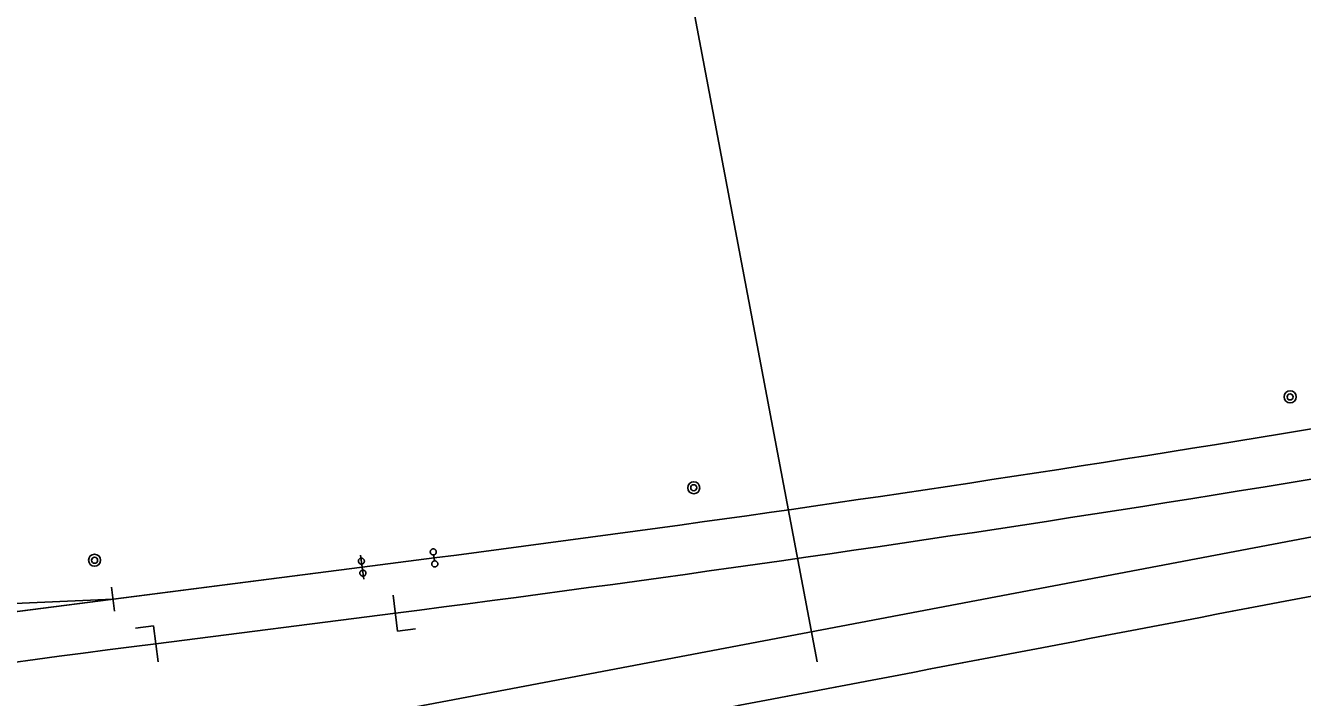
# Model space of a CAD drawing. Extents: x 6540402 to 6566579, y 5525343 to 5532423.
# Drawn here: x 6558248.7 to 6558354.5, y 5528837.2 to 5528892.8 of the extents above; entities that cross this region are included whole.
import ezdxf

# ---------------------------------------------------------------- set-up
doc = ezdxf.new("R2010")
doc.units = 0
for name, color, linetype in [('IR_ps_geometria', 7, 'Continuous'), ('TOR_PS_ODW-studnie betonowe', 7, 'Continuous'), ('TOR_PS_OPIS_T-opisy dodatkowe', 7, 'Continuous'), ('TOR_PS_OPIS_T-symbole geometrii', 7, 'Continuous'), ('TOR_PS_T-rozjazdy projektowane', 7, 'Continuous'), ('TOR_PS_T-tory projektowane', 7, 'Continuous')]:
    doc.layers.add(name, color=color, linetype=linetype)

msp = doc.modelspace()

# ---------------------------------------------------------------- linework, layer by layer
at = {"layer": 'IR_ps_geometria'}
for points in [[(6558282.53, 5528848.78), (6558282.56, 5528848.53), (6558282.6, 5528848.54), (6558282.63, 5528848.53), (6558282.66, 5528848.53), (6558282.69, 5528848.52), (6558282.72, 5528848.5), (6558282.75, 5528848.48), (6558282.77, 5528848.46), (6558282.79, 5528848.44), (6558282.81, 5528848.41), (6558282.83, 5528848.38), (6558282.84, 5528848.35), (6558282.84, 5528848.32), (6558282.85, 5528848.28), (6558282.84, 5528848.25), (6558282.84, 5528848.22), (6558282.83, 5528848.19), (6558282.81, 5528848.16), (6558282.79, 5528848.13), (6558282.77, 5528848.11), (6558282.75, 5528848.09), (6558282.72, 5528848.07), (6558282.69, 5528848.05), (6558282.66, 5528848.04), (6558282.63, 5528848.04), (6558282.6, 5528848.04), (6558282.56, 5528848.04), (6558282.53, 5528848.04), (6558282.5, 5528848.05), (6558282.47, 5528848.07), (6558282.44, 5528848.09), (6558282.42, 5528848.11), (6558282.4, 5528848.13), (6558282.38, 5528848.16), (6558282.36, 5528848.19), (6558282.35, 5528848.22), (6558282.35, 5528848.25), (6558282.35, 5528848.29), (6558282.35, 5528848.32), (6558282.35, 5528848.35), (6558282.37, 5528848.38), (6558282.38, 5528848.41), (6558282.4, 5528848.44), (6558282.42, 5528848.46), (6558282.44, 5528848.48), (6558282.47, 5528848.5), (6558282.5, 5528848.52), (6558282.53, 5528848.53), (6558282.56, 5528848.53), (6558282.5, 5528849.03), (6558282.47, 5528849.03), (6558282.44, 5528849.03), (6558282.4, 5528849.04), (6558282.37, 5528849.05), (6558282.34, 5528849.06), (6558282.32, 5528849.08), (6558282.29, 5528849.1), (6558282.27, 5528849.13), (6558282.25, 5528849.15), (6558282.24, 5528849.18), (6558282.23, 5528849.21), (6558282.22, 5528849.25), (6558282.22, 5528849.28), (6558282.22, 5528849.31), (6558282.23, 5528849.34), (6558282.24, 5528849.37), (6558282.25, 5528849.4), (6558282.27, 5528849.43), (6558282.29, 5528849.45), (6558282.32, 5528849.48), (6558282.34, 5528849.49), (6558282.37, 5528849.51), (6558282.4, 5528849.52), (6558282.44, 5528849.52), (6558282.47, 5528849.53), (6558282.5, 5528849.52), (6558282.53, 5528849.52), (6558282.57, 5528849.51), (6558282.59, 5528849.49), (6558282.62, 5528849.47), (6558282.65, 5528849.45), (6558282.67, 5528849.43), (6558282.69, 5528849.4), (6558282.7, 5528849.37), (6558282.71, 5528849.34), (6558282.72, 5528849.31), (6558282.72, 5528849.28), (6558282.72, 5528849.24), (6558282.71, 5528849.21), (6558282.7, 5528849.18), (6558282.68, 5528849.15), (6558282.67, 5528849.12), (6558282.64, 5528849.1), (6558282.62, 5528849.08), (6558282.59, 5528849.06), (6558282.56, 5528849.05), (6558282.53, 5528849.04), (6558282.5, 5528849.03)], [(6558282.53, 5528848.78), (6558282.56, 5528848.53), (6558282.6, 5528848.54), (6558282.63, 5528848.53), (6558282.66, 5528848.53), (6558282.69, 5528848.52), (6558282.72, 5528848.5), (6558282.75, 5528848.48), (6558282.77, 5528848.46), (6558282.79, 5528848.44), (6558282.81, 5528848.41), (6558282.83, 5528848.38), (6558282.84, 5528848.35), (6558282.84, 5528848.32), (6558282.85, 5528848.28), (6558282.84, 5528848.25), (6558282.84, 5528848.22), (6558282.83, 5528848.19), (6558282.81, 5528848.16), (6558282.79, 5528848.13), (6558282.77, 5528848.11), (6558282.75, 5528848.09), (6558282.72, 5528848.07), (6558282.69, 5528848.05), (6558282.66, 5528848.04), (6558282.63, 5528848.04), (6558282.6, 5528848.04), (6558282.56, 5528848.04), (6558282.53, 5528848.04), (6558282.5, 5528848.05), (6558282.47, 5528848.07), (6558282.44, 5528848.09), (6558282.42, 5528848.11), (6558282.4, 5528848.13), (6558282.38, 5528848.16), (6558282.36, 5528848.19), (6558282.35, 5528848.22), (6558282.35, 5528848.25), (6558282.35, 5528848.29), (6558282.35, 5528848.32), (6558282.35, 5528848.35), (6558282.37, 5528848.38), (6558282.38, 5528848.41), (6558282.4, 5528848.44), (6558282.42, 5528848.46), (6558282.44, 5528848.48), (6558282.47, 5528848.5), (6558282.5, 5528848.52), (6558282.53, 5528848.53), (6558282.56, 5528848.53), (6558282.5, 5528849.03), (6558282.47, 5528849.03), (6558282.44, 5528849.03), (6558282.4, 5528849.04), (6558282.37, 5528849.05), (6558282.34, 5528849.06), (6558282.32, 5528849.08), (6558282.29, 5528849.1), (6558282.27, 5528849.13), (6558282.25, 5528849.15), (6558282.24, 5528849.18), (6558282.23, 5528849.21), (6558282.22, 5528849.25), (6558282.22, 5528849.28), (6558282.22, 5528849.31), (6558282.23, 5528849.34), (6558282.24, 5528849.37), (6558282.25, 5528849.4), (6558282.27, 5528849.43), (6558282.29, 5528849.45), (6558282.32, 5528849.48), (6558282.34, 5528849.49), (6558282.37, 5528849.51), (6558282.4, 5528849.52), (6558282.44, 5528849.52), (6558282.47, 5528849.53), (6558282.5, 5528849.52), (6558282.53, 5528849.52), (6558282.57, 5528849.51), (6558282.59, 5528849.49), (6558282.62, 5528849.47), (6558282.65, 5528849.45), (6558282.67, 5528849.43), (6558282.69, 5528849.4), (6558282.7, 5528849.37), (6558282.71, 5528849.34), (6558282.72, 5528849.31), (6558282.72, 5528849.28), (6558282.72, 5528849.24), (6558282.71, 5528849.21), (6558282.7, 5528849.18), (6558282.68, 5528849.15), (6558282.67, 5528849.12), (6558282.64, 5528849.1), (6558282.62, 5528849.08), (6558282.59, 5528849.06), (6558282.56, 5528849.05), (6558282.53, 5528849.04), (6558282.5, 5528849.03)], [(6558282.53, 5528848.78), (6558282.56, 5528848.53), (6558282.6, 5528848.54), (6558282.63, 5528848.53), (6558282.66, 5528848.53), (6558282.69, 5528848.52), (6558282.72, 5528848.5), (6558282.75, 5528848.48), (6558282.77, 5528848.46), (6558282.79, 5528848.44), (6558282.81, 5528848.41), (6558282.83, 5528848.38), (6558282.84, 5528848.35), (6558282.84, 5528848.32), (6558282.85, 5528848.28), (6558282.84, 5528848.25), (6558282.84, 5528848.22), (6558282.83, 5528848.19), (6558282.81, 5528848.16), (6558282.79, 5528848.13), (6558282.77, 5528848.11), (6558282.75, 5528848.09), (6558282.72, 5528848.07), (6558282.69, 5528848.05), (6558282.66, 5528848.04), (6558282.63, 5528848.04), (6558282.6, 5528848.04), (6558282.56, 5528848.04), (6558282.53, 5528848.04), (6558282.5, 5528848.05), (6558282.47, 5528848.07), (6558282.44, 5528848.09), (6558282.42, 5528848.11), (6558282.4, 5528848.13), (6558282.38, 5528848.16), (6558282.36, 5528848.19), (6558282.35, 5528848.22), (6558282.35, 5528848.25), (6558282.35, 5528848.29), (6558282.35, 5528848.32), (6558282.35, 5528848.35), (6558282.37, 5528848.38), (6558282.38, 5528848.41), (6558282.4, 5528848.44), (6558282.42, 5528848.46), (6558282.44, 5528848.48), (6558282.47, 5528848.5), (6558282.5, 5528848.52), (6558282.53, 5528848.53), (6558282.56, 5528848.53), (6558282.5, 5528849.03), (6558282.47, 5528849.03), (6558282.44, 5528849.03), (6558282.4, 5528849.04), (6558282.37, 5528849.05), (6558282.34, 5528849.06), (6558282.32, 5528849.08), (6558282.29, 5528849.1), (6558282.27, 5528849.13), (6558282.25, 5528849.15), (6558282.24, 5528849.18), (6558282.23, 5528849.21), (6558282.22, 5528849.25), (6558282.22, 5528849.28), (6558282.22, 5528849.31), (6558282.23, 5528849.34), (6558282.24, 5528849.37), (6558282.25, 5528849.4), (6558282.27, 5528849.43), (6558282.29, 5528849.45), (6558282.32, 5528849.48), (6558282.34, 5528849.49), (6558282.37, 5528849.51), (6558282.4, 5528849.52), (6558282.44, 5528849.52), (6558282.47, 5528849.53), (6558282.5, 5528849.52), (6558282.53, 5528849.52), (6558282.57, 5528849.51), (6558282.59, 5528849.49), (6558282.62, 5528849.47), (6558282.65, 5528849.45), (6558282.67, 5528849.43), (6558282.69, 5528849.4), (6558282.7, 5528849.37), (6558282.71, 5528849.34), (6558282.72, 5528849.31), (6558282.72, 5528849.28), (6558282.72, 5528849.24), (6558282.71, 5528849.21), (6558282.7, 5528849.18), (6558282.68, 5528849.15), (6558282.67, 5528849.12), (6558282.64, 5528849.1), (6558282.62, 5528849.08), (6558282.59, 5528849.06), (6558282.56, 5528849.05), (6558282.53, 5528849.04), (6558282.5, 5528849.03)], [(6558276.58, 5528848.02), (6558276.61, 5528847.77), (6558276.65, 5528847.77), (6558276.68, 5528847.77), (6558276.71, 5528847.76), (6558276.74, 5528847.75), (6558276.77, 5528847.74), (6558276.8, 5528847.72), (6558276.82, 5528847.7), (6558276.84, 5528847.67), (6558276.86, 5528847.65), (6558276.88, 5528847.62), (6558276.89, 5528847.59), (6558276.89, 5528847.55), (6558276.89, 5528847.52), (6558276.89, 5528847.49), (6558276.89, 5528847.46), (6558276.88, 5528847.43), (6558276.86, 5528847.4), (6558276.84, 5528847.37), (6558276.82, 5528847.34), (6558276.8, 5528847.32), (6558276.77, 5528847.3), (6558276.74, 5528847.29), (6558276.71, 5528847.28), (6558276.68, 5528847.27), (6558276.64, 5528847.27), (6558276.61, 5528847.27), (6558276.58, 5528847.28), (6558276.55, 5528847.29), (6558276.52, 5528847.31), (6558276.49, 5528847.32), (6558276.47, 5528847.35), (6558276.45, 5528847.37), (6558276.43, 5528847.4), (6558276.41, 5528847.43), (6558276.4, 5528847.46), (6558276.4, 5528847.49), (6558276.39, 5528847.52), (6558276.4, 5528847.55), (6558276.4, 5528847.59), (6558276.41, 5528847.62), (6558276.43, 5528847.65), (6558276.45, 5528847.67), (6558276.47, 5528847.7), (6558276.49, 5528847.72), (6558276.52, 5528847.74), (6558276.55, 5528847.75), (6558276.58, 5528847.76), (6558276.61, 5528847.77), (6558276.55, 5528848.27), (6558276.52, 5528848.26), (6558276.48, 5528848.27), (6558276.45, 5528848.27), (6558276.42, 5528848.28), (6558276.39, 5528848.3), (6558276.36, 5528848.32), (6558276.34, 5528848.34), (6558276.32, 5528848.36), (6558276.3, 5528848.39), (6558276.29, 5528848.42), (6558276.28, 5528848.45), (6558276.27, 5528848.48), (6558276.27, 5528848.51), (6558276.27, 5528848.55), (6558276.28, 5528848.58), (6558276.29, 5528848.61), (6558276.3, 5528848.64), (6558276.32, 5528848.67), (6558276.34, 5528848.69), (6558276.37, 5528848.71), (6558276.39, 5528848.73), (6558276.42, 5528848.74), (6558276.45, 5528848.76), (6558276.49, 5528848.76), (6558276.52, 5528848.76), (6558276.55, 5528848.76), (6558276.58, 5528848.75), (6558276.61, 5528848.74), (6558276.64, 5528848.73), (6558276.67, 5528848.71), (6558276.69, 5528848.69), (6558276.72, 5528848.66), (6558276.73, 5528848.64), (6558276.75, 5528848.61), (6558276.76, 5528848.58), (6558276.77, 5528848.55), (6558276.77, 5528848.51), (6558276.77, 5528848.48), (6558276.76, 5528848.45), (6558276.75, 5528848.42), (6558276.73, 5528848.39), (6558276.72, 5528848.36), (6558276.69, 5528848.34), (6558276.67, 5528848.31), (6558276.64, 5528848.3), (6558276.61, 5528848.28), (6558276.58, 5528848.27), (6558276.55, 5528848.27)], [(6558276.58, 5528848.02), (6558276.61, 5528847.77), (6558276.65, 5528847.77), (6558276.68, 5528847.77), (6558276.71, 5528847.76), (6558276.74, 5528847.75), (6558276.77, 5528847.74), (6558276.8, 5528847.72), (6558276.82, 5528847.7), (6558276.84, 5528847.67), (6558276.86, 5528847.65), (6558276.88, 5528847.62), (6558276.89, 5528847.59), (6558276.89, 5528847.55), (6558276.89, 5528847.52), (6558276.89, 5528847.49), (6558276.89, 5528847.46), (6558276.88, 5528847.43), (6558276.86, 5528847.4), (6558276.84, 5528847.37), (6558276.82, 5528847.34), (6558276.8, 5528847.32), (6558276.77, 5528847.3), (6558276.74, 5528847.29), (6558276.71, 5528847.28), (6558276.68, 5528847.27), (6558276.64, 5528847.27), (6558276.61, 5528847.27), (6558276.58, 5528847.28), (6558276.55, 5528847.29), (6558276.52, 5528847.31), (6558276.49, 5528847.32), (6558276.47, 5528847.35), (6558276.45, 5528847.37), (6558276.43, 5528847.4), (6558276.41, 5528847.43), (6558276.4, 5528847.46), (6558276.4, 5528847.49), (6558276.39, 5528847.52), (6558276.4, 5528847.55), (6558276.4, 5528847.59), (6558276.41, 5528847.62), (6558276.43, 5528847.65), (6558276.45, 5528847.67), (6558276.47, 5528847.7), (6558276.49, 5528847.72), (6558276.52, 5528847.74), (6558276.55, 5528847.75), (6558276.58, 5528847.76), (6558276.61, 5528847.77), (6558276.55, 5528848.27), (6558276.52, 5528848.26), (6558276.48, 5528848.27), (6558276.45, 5528848.27), (6558276.42, 5528848.28), (6558276.39, 5528848.3), (6558276.36, 5528848.32), (6558276.34, 5528848.34), (6558276.32, 5528848.36), (6558276.3, 5528848.39), (6558276.29, 5528848.42), (6558276.28, 5528848.45), (6558276.27, 5528848.48), (6558276.27, 5528848.51), (6558276.27, 5528848.55), (6558276.28, 5528848.58), (6558276.29, 5528848.61), (6558276.3, 5528848.64), (6558276.32, 5528848.67), (6558276.34, 5528848.69), (6558276.37, 5528848.71), (6558276.39, 5528848.73), (6558276.42, 5528848.74), (6558276.45, 5528848.76), (6558276.49, 5528848.76), (6558276.52, 5528848.76), (6558276.55, 5528848.76), (6558276.58, 5528848.75), (6558276.61, 5528848.74), (6558276.64, 5528848.73), (6558276.67, 5528848.71), (6558276.69, 5528848.69), (6558276.72, 5528848.66), (6558276.73, 5528848.64), (6558276.75, 5528848.61), (6558276.76, 5528848.58), (6558276.77, 5528848.55), (6558276.77, 5528848.51), (6558276.77, 5528848.48), (6558276.76, 5528848.45), (6558276.75, 5528848.42), (6558276.73, 5528848.39), (6558276.72, 5528848.36), (6558276.69, 5528848.34), (6558276.67, 5528848.31), (6558276.64, 5528848.3), (6558276.61, 5528848.28), (6558276.58, 5528848.27), (6558276.55, 5528848.27)], [(6558276.58, 5528848.02), (6558276.61, 5528847.77), (6558276.65, 5528847.77), (6558276.68, 5528847.77), (6558276.71, 5528847.76), (6558276.74, 5528847.75), (6558276.77, 5528847.74), (6558276.8, 5528847.72), (6558276.82, 5528847.7), (6558276.84, 5528847.67), (6558276.86, 5528847.65), (6558276.88, 5528847.62), (6558276.89, 5528847.59), (6558276.89, 5528847.55), (6558276.89, 5528847.52), (6558276.89, 5528847.49), (6558276.89, 5528847.46), (6558276.88, 5528847.43), (6558276.86, 5528847.4), (6558276.84, 5528847.37), (6558276.82, 5528847.34), (6558276.8, 5528847.32), (6558276.77, 5528847.3), (6558276.74, 5528847.29), (6558276.71, 5528847.28), (6558276.68, 5528847.27), (6558276.64, 5528847.27), (6558276.61, 5528847.27), (6558276.58, 5528847.28), (6558276.55, 5528847.29), (6558276.52, 5528847.31), (6558276.49, 5528847.32), (6558276.47, 5528847.35), (6558276.45, 5528847.37), (6558276.43, 5528847.4), (6558276.41, 5528847.43), (6558276.4, 5528847.46), (6558276.4, 5528847.49), (6558276.39, 5528847.52), (6558276.4, 5528847.55), (6558276.4, 5528847.59), (6558276.41, 5528847.62), (6558276.43, 5528847.65), (6558276.45, 5528847.67), (6558276.47, 5528847.7), (6558276.49, 5528847.72), (6558276.52, 5528847.74), (6558276.55, 5528847.75), (6558276.58, 5528847.76), (6558276.61, 5528847.77), (6558276.55, 5528848.27), (6558276.52, 5528848.26), (6558276.48, 5528848.27), (6558276.45, 5528848.27), (6558276.42, 5528848.28), (6558276.39, 5528848.3), (6558276.36, 5528848.32), (6558276.34, 5528848.34), (6558276.32, 5528848.36), (6558276.3, 5528848.39), (6558276.29, 5528848.42), (6558276.28, 5528848.45), (6558276.27, 5528848.48), (6558276.27, 5528848.51), (6558276.27, 5528848.55), (6558276.28, 5528848.58), (6558276.29, 5528848.61), (6558276.3, 5528848.64), (6558276.32, 5528848.67), (6558276.34, 5528848.69), (6558276.37, 5528848.71), (6558276.39, 5528848.73), (6558276.42, 5528848.74), (6558276.45, 5528848.76), (6558276.49, 5528848.76), (6558276.52, 5528848.76), (6558276.55, 5528848.76), (6558276.58, 5528848.75), (6558276.61, 5528848.74), (6558276.64, 5528848.73), (6558276.67, 5528848.71), (6558276.69, 5528848.69), (6558276.72, 5528848.66), (6558276.73, 5528848.64), (6558276.75, 5528848.61), (6558276.76, 5528848.58), (6558276.77, 5528848.55), (6558276.77, 5528848.51), (6558276.77, 5528848.48), (6558276.76, 5528848.45), (6558276.75, 5528848.42), (6558276.73, 5528848.39), (6558276.72, 5528848.36), (6558276.69, 5528848.34), (6558276.67, 5528848.31), (6558276.64, 5528848.3), (6558276.61, 5528848.28), (6558276.58, 5528848.27), (6558276.55, 5528848.27)]]:
    msp.add_lwpolyline(points, close=True, dxfattribs=at)
at = {"layer": 'TOR_PS_ODW-studnie betonowe'}
for centre, radius in [((6558353.43, 5528862.11), 0.5), ((6558353.43, 5528862.11), 0.25), ((6558304.04, 5528854.59), 0.5), ((6558304.04, 5528854.59), 0.25), ((6558254.42, 5528848.59), 0.5), ((6558254.42, 5528848.59), 0.25)]:
    msp.add_circle(centre, radius, dxfattribs=at)
at = {"layer": 'TOR_PS_OPIS_T-opisy dodatkowe'}
msp.add_line((6558170.88, 5529596.56), (6558314.26, 5528840.18), dxfattribs=at)
at = {"layer": 'TOR_PS_OPIS_T-symbole geometrii'}
for p, q in [((6558279.14, 5528845.7), (6558279.52, 5528842.73)), ((6558259.3, 5528843.16), (6558257.81, 5528842.97)), ((6558259.68, 5528840.19), (6558259.3, 5528843.16)), ((6558279.52, 5528842.73), (6558281.01, 5528842.92))]:
    msp.add_line(p, q, dxfattribs=at)
at = {"layer": 'TOR_PS_T-rozjazdy projektowane'}
for p, q in [((6558276.45, 5528849.01), (6558276.71, 5528847.03)), ((6558256.08, 5528844.38), (6558255.83, 5528846.36))]:
    msp.add_line(p, q, dxfattribs=at)
msp.add_lwpolyline([(6558276.58, 5528848.02), (6558255.95, 5528845.37), (6558235.32, 5528842.72), (6558235.18, 5528844.45), (6558255.95, 5528845.37)], close=True, dxfattribs=at)
at = {"layer": 'TOR_PS_T-tory projektowane'}
for p, q in [((6558571.55, 5528891.54), (6557352.88, 5528660.54)), ((6558276.58, 5528848.02), (6558235.32, 5528842.72)), ((6558282.53, 5528848.78), (6558276.58, 5528848.02)), ((6558279.33, 5528844.21), (6558259.49, 5528841.67))]:
    msp.add_line(p, q, dxfattribs=at)
for centre, radius, start, end in [((6558028.01, 5530832.52), 2000, 277.31133, 280.73338), ((6558006.41, 5530976.82), 2150, 277.2928, 280.73324), ((6552149, 5561205.87), 32950, 280.733239, 280.882278), ((6558532.41, 5526709.07), 2150, 97.2928, 100.73324)]:
    msp.add_arc(centre, radius, start, end, dxfattribs=at)

doc.saveas('drawing.dxf')
